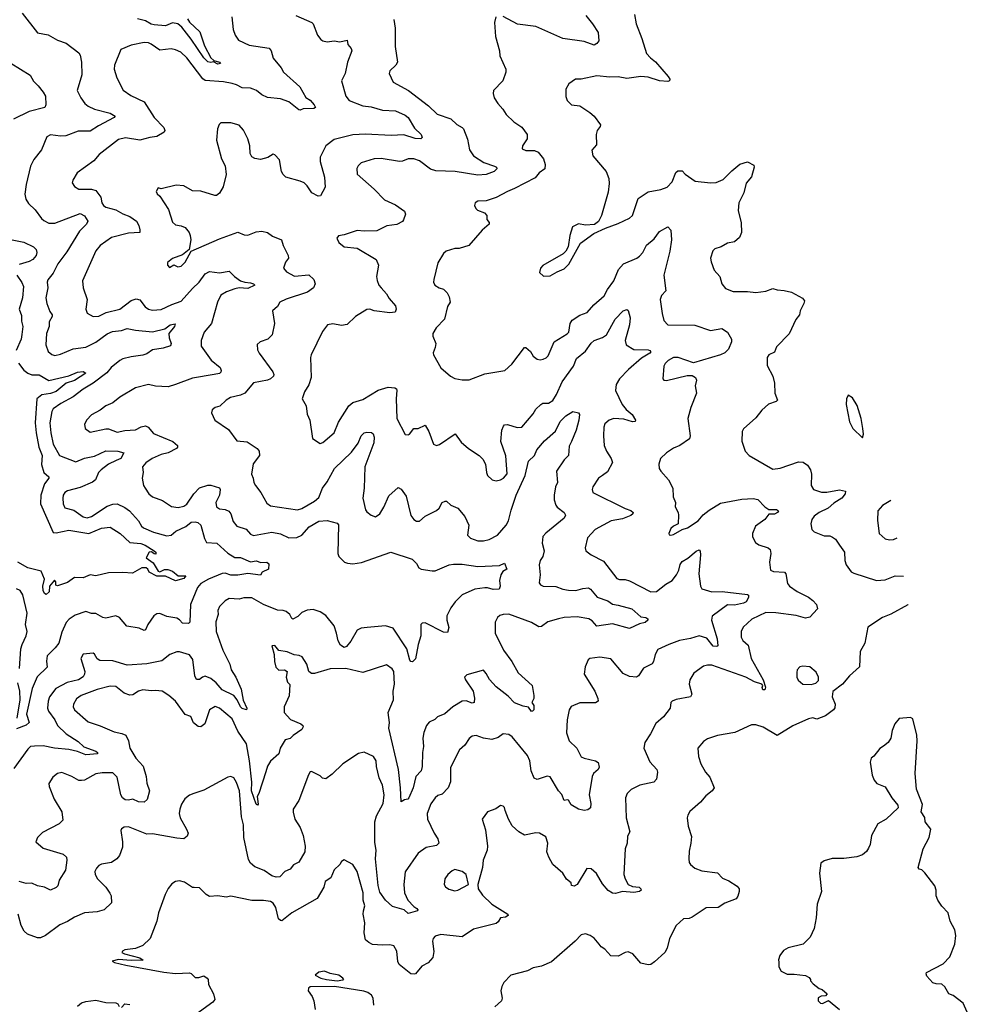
# Model space of a CAD drawing. Extents: x 2143765 to 2212931, y 878955 to 1017455.
# Tile 264 of 309: x 2196998 to 2203674, y 986841 to 993774. Entities that reach past the tile are written whole.
import ezdxf

# ---------------------------------------------------------------- set-up
doc = ezdxf.new("R2010")
doc.units = 0

msp = doc.modelspace()

# ---------------------------------------------------------------- linework, layer by layer
at = {"layer": '0CON20XD'}
for points in [[(2197015, 993821.2), (2197125, 993682), (2197198.8, 993668.8), (2197265, 993629.2), (2197325, 993609.4), (2197415, 993541.2), (2197425.6, 993525), (2197434.5, 993475), (2197435.6, 993385), (2197404.2, 993275), (2197428.5, 993225), (2197456.5, 993185), (2197480, 993165), (2197525.3, 993145.3), (2197635, 993116.2), (2197671.2, 993095), (2197663.3, 993085), (2197552.6, 993027.4), (2197495, 992988.5), (2197411.5, 992988.5), (2197323.4, 992956.6), (2197285, 992954.3), (2197215, 992962.9), (2197190.3, 992949.7), (2197151.1, 992858.9), (2197099.1, 992790.9), (2197075, 992743.8), (2197043.8, 992615), (2197035.6, 992545), (2197040.9, 992510.9), (2197060, 992480), (2197106.7, 992435), (2197152, 992375), (2197169.3, 992359.3), (2197205, 992341.4), (2197245, 992342.7), (2197425, 992408.9), (2197455, 992394), (2197478, 992355), (2197469.2, 992335), (2197420.4, 992285), (2197330.9, 992139.1), (2197267.8, 992055), (2197235, 991990), (2197197, 991943), (2197191.9, 991925), (2197197.5, 991885), (2197181.9, 991815), (2197189.4, 991775), (2197209.9, 991719.9)], [(2198492, 993795), (2198502, 993705), (2198516.7, 993665), (2198540.5, 993630.5), (2198615, 993596.2), (2198756.7, 993575), (2198770.8, 993555), (2198783.6, 993503.6), (2198840.8, 993435), (2198857.5, 993405), (2198971.2, 993301.2), (2199015, 993226.7), (2199045, 993207.5), (2199074.2, 993175), (2199083.3, 993155), (2199071.4, 993148.6), (2198995, 993146.5), (2198975, 993137.3), (2198965, 993139.6), (2198895.2, 993195.2), (2198836.4, 993216.4), (2198745, 993227.5), (2198705, 993244.3), (2198667.5, 993275), (2198643.8, 993285), (2198625, 993291.5), (2198565, 993293.6), (2198526.4, 993316.4), (2198495.8, 993325.8), (2198435, 993338), (2198305, 993346.8), (2198288.8, 993358.8), (2198175, 993505.6), (2198133.8, 993545), (2198095, 993562.5), (2198065, 993568.1), (2197985, 993560), (2197925, 993602.9), (2197905, 993611.4), (2197875, 993613.1), (2197784.4, 993595.6), (2197710, 993565), (2197665.8, 993455), (2197664.2, 993425), (2197682.5, 993365), (2197727.4, 993277.4), (2197781.7, 993241.7), (2197876.2, 993196.2)], [(2198180.6, 993780.6), (2198195, 993757.5), (2198268.6, 993688.6), (2198300.6, 993590.6), (2198346.2, 993506.2), (2198367.1, 993487.1), (2198406.2, 993475), (2198413.3, 993465), (2198395, 993461.1), (2198365, 993477.5), (2198345, 993472.7), (2198325, 993476.9), (2198295, 993505.5), (2198207.3, 993637.3), (2198141.7, 993721.7), (2198111.5, 993745), (2198075, 993751.5), (2198025, 993731.3), (2197945, 993739.2), (2197923.8, 993743.8), (2197885, 993765.6), (2197828.6, 993781.4)], [(2198945, 993802.9), (2199056.2, 993755), (2199066, 993745), (2199095.6, 993665.6), (2199120, 993635), (2199135, 993625.7), (2199165, 993618.6), (2199215, 993625.8), (2199255, 993618.8), (2199305, 993630), (2199310.5, 993600.5), (2199332.7, 993572.7), (2199337.5, 993555), (2199307.1, 993475), (2199292.5, 993395), (2199266, 993345), (2199295.6, 993235), (2199318.8, 993205), (2199415, 993168.1), (2199475, 993160.4), (2199555, 993137.5), (2199645, 993133.6), (2199715, 993102.9), (2199736.2, 993085), (2199780.6, 993010.6), (2199828, 992965), (2199833.3, 992945), (2199823.6, 992936.4), (2199785, 992938.1), (2199705, 992963.8), (2199615, 992959.2), (2199435, 992969.3), (2199345, 992964.7), (2199215, 992931.4), (2199155, 992886), (2199114.6, 992805.4), (2199115.5, 992775), (2199146.4, 992665), (2199150, 992595), (2199116.7, 992535), (2199102, 992532), (2199056.2, 992555), (2199024.2, 992605), (2199002, 992625), (2198975, 992638.1), (2198873.3, 992665), (2198854.2, 992684.2), (2198844, 992705), (2198827.7, 992787.7), (2198795, 992823.3), (2198785, 992826.7), (2198747.5, 992805), (2198695, 992788.8), (2198655, 992796.2), (2198635, 992808.8), (2198623.2, 992833.2), (2198619.4, 992885), (2198606.9, 992935), (2198575.4, 992995.4), (2198545, 993030.8), (2198485, 993048.6), (2198415, 993048.8), (2198403, 993037), (2198392, 993005), (2198384, 992925), (2198419.2, 992795), (2198446.7, 992745), (2198453.3, 992685), (2198431.7, 992598.3), (2198405, 992553.3), (2198385, 992536.7), (2198373, 992537), (2198275, 992566), (2198215, 992570), (2198154.1, 992604.1), (2198101.4, 992608.6), (2197995, 992583.3), (2197975, 992590), (2197960, 992565), (2197967, 992547), (2197985, 992532.5), (2198047, 992437), (2198075, 992347.5), (2198095, 992330), (2198135, 992323.3), (2198165, 992310), (2198193.3, 992275), (2198200, 992255), (2198203.3, 992225), (2198192.5, 992155), (2198145, 992118.8), (2198075, 992092.5), (2198040, 992065), (2198040, 992045), (2198055, 992030), (2198085, 992047.5), (2198113.6, 992033.6), (2198135, 992038), (2198165, 992066.7), (2198206.4, 992143.6), (2198405, 992232), (2198535, 992278), (2198578.8, 992258.8), (2198605, 992257.5), (2198665, 992281.2), (2198705, 992286.2), (2198745, 992276.7), (2198779.3, 992249.3), (2198843.3, 992225), (2198854, 992185), (2198890.8, 992115), (2198891.2, 992095), (2198872.1, 992067.9), (2198856.7, 992025), (2198878.3, 991998.3), (2198935, 991968.6), (2199035, 991978), (2199070, 991945), (2199080.6, 991915), (2199067.5, 991885), (2199025, 991855.4), (2198875, 991806.8), (2198830, 991785), (2198814.4, 991755.6), (2198780, 991725), (2198794, 991635), (2198776.2, 991555), (2198745.7, 991524.3), (2198692.5, 991505), (2198672.3, 991487.7), (2198675, 991450), (2198686, 991425), (2198782.2, 991295), (2198789.4, 991275), (2198786.7, 991265), (2198765.7, 991245), (2198745, 991235.4), (2198645, 991216.7), (2198584.7, 991145.3), (2198555, 991131.1), (2198483.3, 991115), (2198453.3, 991095), (2198408.3, 991051.7), (2198375, 991043.8), (2198355, 991026.7), (2198348.8, 991005), (2198372.5, 990955), (2198469.5, 990889.5), (2198529.3, 990809.3), (2198600.9, 990800.9), (2198672.5, 990755), (2198686.4, 990736.4), (2198687.1, 990705), (2198642.7, 990647.3), (2198631.4, 990575), (2198644.2, 990545), (2198648.6, 990515), (2198660, 990495), (2198697.1, 990445), (2198738.7, 990368.7), (2198765, 990350.8), (2198955, 990322.2), (2198985, 990332.9), (2199076.1, 990383.9), (2199105, 990410), (2199132.3, 990475), (2199165, 990519.4), (2199216.5, 990615), (2199335, 990729.4), (2199383.3, 990793.3), (2199405, 990843.8), (2199425, 990864.2), (2199445, 990870), (2199477.3, 990867.3), (2199488.3, 990858.3), (2199495.6, 990835), (2199494.4, 990795), (2199430, 990625), (2199426.2, 990475), (2199415.7, 990405.7), (2199435, 990323.8), (2199445, 990308), (2199475, 990284.2), (2199505, 990274.3), (2199535, 990294.2), (2199565, 990341.2), (2199599.3, 990420.7), (2199665, 990481.2), (2199685, 990468.8), (2199720, 990420), (2199755, 990283.3), (2199774, 990255), (2199793.2, 990243.2), (2199815, 990242.9), (2199855, 990278), (2199935, 990318), (2199952.9, 990335), (2199975, 990373.8), (2199995, 990383.8), (2200005, 990383.3), (2200036.7, 990355), (2200085, 990334), (2200134, 990275), (2200162, 990215), (2200154, 990145), (2200175, 990124), (2200225, 990104.2), (2200265, 990104.2), (2200305, 990114.2), (2200365, 990144.3), (2200425, 990214.4), (2200442.7, 990245), (2200460.3, 990319.7), (2200495.8, 990425), (2200559.4, 990565), (2200584, 990665), (2200624.4, 990705), (2200642.5, 990745), (2200695, 990809.4), (2200773.9, 990876.1), (2200805.8, 990945), (2200847.1, 990985), (2200895, 991016.2), (2200936, 991006), (2200941.5, 990995), (2200937.8, 990955), (2200918.5, 990885), (2200885, 990804.3)], [(2199633.9, 993776.1), (2199643.8, 993715), (2199642.5, 993585), (2199661.2, 993475), (2199648.8, 993455), (2199606.2, 993415), (2199601.2, 993395), (2199630, 993335), (2199736.9, 993276.9), (2199878.6, 993168.6), (2199939.3, 993109.3), (2200035.4, 993075.4), (2200077.4, 993037.4), (2200116.2, 993016.2), (2200125.7, 993005), (2200153.5, 992933.5), (2200168, 992858), (2200195, 992816), (2200268.3, 992768.3), (2200343.8, 992743.8), (2200357.5, 992735), (2200360.8, 992725), (2200340.8, 992705), (2200285, 992683.1), (2200225, 992679.2), (2200065.3, 992705.3), (2199929.2, 992709.2), (2199892.7, 992722.7), (2199815, 992780), (2199775, 992795.6), (2199735, 992795.6), (2199695, 992778.1), (2199675, 992776.9), (2199545, 992797.1), (2199495, 992794.3), (2199405, 992765.8), (2199383.8, 992746.2), (2199374.5, 992725.5), (2199376.8, 992686.8), (2199495, 992580), (2199567.5, 992505), (2199645, 992470.5), (2199708.6, 992425), (2199715.8, 992405), (2199702.5, 992365), (2199695, 992354.2), (2199655, 992333.1), (2199585, 992322.2), (2199515, 992287.5), (2199425, 992284.2), (2199375, 992288.8), (2199285, 992258.8), (2199245, 992253.3), (2199233.8, 992235), (2199246.2, 992205), (2199285, 992174.2), (2199375, 992164.4), (2199508.8, 992085), (2199525.7, 992045), (2199512.9, 991965), (2199516.9, 991936.9), (2199528.5, 991905), (2199544.4, 991885), (2199582.9, 991845), (2199602, 991812), (2199645, 991760), (2199651.2, 991735), (2199642.5, 991715), (2199605, 991710), (2199495.8, 991724.2), (2199465, 991735.7), (2199445, 991734.3), (2199363.8, 991685), (2199305, 991627.5), (2199265, 991620), (2199205, 991632), (2199167.5, 991625), (2199130.7, 991579.3), (2199051.4, 991415), (2199047.1, 991395), (2199051.2, 991255), (2199035, 991202.5), (2199006.1, 991153.9), (2198988.8, 991105), (2199016, 991055), (2199023.6, 990996.4), (2199043.3, 990955), (2199061.2, 990825), (2199115, 990790), (2199135, 990796.7), (2199215, 990864), (2199245, 990940), (2199318.2, 991055), (2199345, 991079.1), (2199415, 991099.5), (2199525, 991165.8), (2199595, 991185.8), (2199642.3, 991182.3), (2199653.3, 991175), (2199655.7, 991165.7), (2199650.6, 991105), (2199656.5, 990965), (2199715, 990853.3), (2199735, 990850.8), (2199745, 990855.8), (2199775, 990896.7), (2199805, 990896.2), (2199855, 990920), (2199882, 990875), (2199914.3, 990784.3), (2199935, 990776.7), (2199955, 990783.8), (2200067.5, 990857.5), (2200108.8, 990798.8), (2200160, 990755), (2200235, 990706.2), (2200260.5, 990680.5), (2200280, 990645), (2200286, 990585), (2200294, 990565), (2200326.7, 990535)], [(2200353.3, 993795), (2200343.8, 993755), (2200350.8, 993655), (2200379.2, 993555), (2200380.3, 993520.3), (2200423.3, 993425), (2200423.8, 993405), (2200401.2, 993345), (2200337.5, 993275), (2200333.8, 993255), (2200340, 993225), (2200367.5, 993185), (2200402, 993145), (2200425, 993106.7), (2200480, 993055), (2200536.7, 993016.7), (2200574, 992965), (2200572.5, 992935), (2200540, 992885), (2200537.5, 992865), (2200564.3, 992854.3), (2200625, 992852.9), (2200650.6, 992840.6), (2200689.4, 992795), (2200700.6, 992755), (2200698, 992725), (2200658, 992695), (2200629.1, 992660.9), (2200485.3, 992584.7), (2200434, 992565), (2200355, 992522.5), (2200285, 992500), (2200225, 992496), (2200207.5, 992485), (2200202.5, 992465), (2200212.5, 992445), (2200223.9, 992433.9), (2200272.5, 992415), (2200290, 992395), (2200288.3, 992368.3), (2200306.1, 992346.1), (2200306.1, 992333.9), (2200257.3, 992292.7), (2200162.5, 992185), (2200095, 992163.3), (2200063, 992163), (2200002.5, 992145), (2199985, 992127.5), (2199945, 992062.5), (2199916.2, 991945), (2199913.8, 991925), (2199923.3, 991905), (2199952.5, 991885), (2199985, 991876.7), (2200010.5, 991850.5), (2200023.9, 991823.9), (2200031.2, 991785), (2200012, 991755), (2199992, 991665), (2199932.5, 991605), (2199910, 991565), (2199908, 991545), (2199929.2, 991495), (2199926, 991465), (2199912.3, 991427.7), (2199914, 991415), (2199965, 991323.8), (2200033.8, 991265), (2200065, 991247.5), (2200115, 991238.6), (2200165, 991239.2), (2200275, 991280), (2200415.9, 991304.1), (2200465, 991347.5), (2200555, 991466.7), (2200565, 991466.7), (2200598.1, 991438.1), (2200616.2, 991405), (2200643.8, 991385), (2200665, 991378.6), (2200686.6, 991383.4), (2200707.2, 991392.8), (2200721.7, 991408.3), (2200763.1, 991506.9), (2200855, 991563.1), (2200866.5, 991575), (2200876.5, 991635), (2200891.1, 991658.9), (2200945.4, 991694.6), (2200996.7, 991713.3), (2201043.9, 991766.1), (2201115, 991830), (2201139.4, 991875), (2201183.3, 991935), (2201217.1, 992015), (2201252.5, 992055), (2201345, 992094.4), (2201365, 992108.9), (2201387.5, 992135), (2201415, 992185.8), (2201467.7, 992232.3), (2201505, 992284), (2201565, 992316.2), (2201585, 992292.5), (2201591.2, 992225), (2201579.1, 992145), (2201536.5, 991975), (2201550, 991865), (2201518.9, 991831.1), (2201509.4, 991805), (2201524.2, 991705.8), (2201536, 991655), (2201565.7, 991625.7), (2201755, 991622.1), (2201865, 991586.5), (2201945, 991599.5), (2201984, 991575), (2202013.6, 991525), (2202012.5, 991505), (2201990.9, 991455), (2201965, 991428.8), (2201935, 991413.2), (2201745, 991357.1), (2201636.7, 991395), (2201605, 991394.5), (2201567.1, 991375), (2201545, 991354), (2201536.9, 991335), (2201530, 991245), (2201536.4, 991236.4), (2201555, 991234.2), (2201700.3, 991269.7), (2201735, 991269.2), (2201758.8, 991255), (2201766, 991235), (2201758, 991195), (2201766.9, 991145), (2201726.3, 991043.7), (2201704.3, 990965), (2201721.2, 990845), (2201718.3, 990821.7), (2201650, 990775), (2201605, 990757.5), (2201555, 990723.8), (2201514, 990685), (2201500, 990645), (2201504, 990615), (2201514.3, 990594.3), (2201568.8, 990535), (2201600.8, 990475), (2201602.9, 990415), (2201619.2, 990375), (2201616.7, 990345), (2201636.7, 990305), (2201640, 990285), (2201636.2, 990223.8), (2201605, 990208.8), (2201585, 990191.2), (2201571.2, 990155), (2201575, 990147.5), (2201585, 990143.8), (2201605, 990150), (2201666, 990184), (2201702.5, 990195), (2201777.5, 990245), (2201813.4, 990286.6), (2201855, 990320.9), (2201935, 990369.1), (2202085, 990398.2), (2202165, 990402.2), (2202198.8, 990395), (2202248, 990345), (2202275, 990326), (2202330, 990325), (2202343.3, 990315), (2202338, 990305), (2202315, 990291.9), (2202275, 990293.3), (2202248.6, 990255), (2202182.6, 990207.4), (2202160.6, 990155), (2202160.6, 990135), (2202169.4, 990115), (2202183, 990093), (2202205, 990075.7), (2202272.5, 990055), (2202284.3, 990044.3), (2202289.2, 990015), (2202281.4, 989955), (2202287.5, 989897.5), (2202309.4, 989889.4), (2202386.2, 989885), (2202395, 989872.5), (2202408.6, 989805), (2202422.5, 989785), (2202475, 989746.7), (2202555, 989707.8), (2202586, 989685), (2202612, 989655), (2202618.8, 989625), (2202565, 989566), (2202535, 989560), (2202467.7, 989577.7), (2202325, 989598.1), (2202255, 989599.1), (2202156.4, 989553.6), (2202095, 989496), (2202081.4, 989465), (2202081.4, 989425), (2202093.6, 989403.6), (2202129.8, 989369.8), (2202151.8, 989275), (2202236.5, 989125), (2202253.3, 989075), (2202248.8, 989055), (2202234.3, 989055), (2202228.8, 989071.2), (2202233.3, 989085), (2202227.5, 989095), (2202175, 989110.9), (2202115, 989145.4), (2201875, 989228.6), (2201845, 989230), (2201815, 989222), (2201747.9, 989172.1), (2201720, 989125), (2201714.2, 989095), (2201732.5, 989025), (2201725, 989006.7), (2201623.1, 988986.9), (2201596, 988975), (2201586, 988965), (2201580, 988925), (2201534.5, 988865.5), (2201480.9, 988819.1), (2201442.5, 988745), (2201402.9, 988685), (2201395.7, 988645), (2201437.2, 988547.2), (2201487.1, 988495), (2201490.6, 988475), (2201484.4, 988425), (2201465, 988404.5), (2201366.5, 988383.5), (2201306.8, 988353.2), (2201278.8, 988325), (2201266.1, 988293.9), (2201271.5, 988155), (2201298, 988055), (2201281.1, 988025), (2201277.8, 987975), (2201264.5, 987935), (2201255.6, 987755), (2201263.3, 987725), (2201285.7, 987685), (2201315, 987670.8), (2201362, 987665), (2201373.5, 987655), (2201376, 987644), (2201365, 987634.5), (2201325, 987629.1), (2201245, 987634.2), (2201195, 987622), (2201175, 987624), (2201145, 987642.5), (2201105, 987690), (2201061.8, 987761.8), (2201025, 987795.5), (2200995, 987797.1), (2200926.2, 987685), (2200905, 987673.3), (2200887, 987677), (2200882.5, 987695), (2200851.5, 987721.5), (2200824.2, 987765), (2200755, 987824.3), (2200726, 987876), (2200711.8, 987915), (2200719.2, 987975), (2200705, 988020), (2200660, 988045), (2200635, 988047.1), (2200555, 988032.9), (2200514.5, 988054.5), (2200467.9, 988097.9), (2200441.4, 988145), (2200417.5, 988205), (2200415, 988227.5), (2200405, 988236.7), (2200385, 988240), (2200353.9, 988216.1), (2200293.8, 988195), (2200256, 988145), (2200279.7, 988069.7), (2200294.3, 987955), (2200291.9, 987925), (2200263.4, 987856.6), (2200260, 987805), (2200226.7, 987685), (2200227.5, 987655), (2200259.3, 987609.3), (2200325, 987546.7), (2200437.5, 987475), (2200440, 987465), (2200420, 987455), (2200385, 987450), (2200369.3, 987420.7), (2200355, 987410), (2200195, 987370), (2200115, 987316.7), (2199965, 987331.9), (2199925, 987320), (2199912, 987305), (2199907.5, 987285), (2199916.6, 987213.4), (2199909.8, 987170.2), (2199876.3, 987133.7), (2199830.5, 987109.5), (2199786.7, 987055), (2199777.7, 987052.3), (2199755, 987056.2), (2199670.9, 987120.9), (2199661.5, 987141.5), (2199656.2, 987215), (2199635, 987251.4), (2199605, 987260), (2199555, 987256.2), (2199485, 987262.3), (2199457.1, 987275), (2199435, 987294.2), (2199425.6, 987345), (2199430, 987415), (2199417.8, 987475), (2199420.2, 987499.8)], [(2200987.1, 993805), (2201035, 993746), (2201073.6, 993685), (2201077.5, 993625), (2201063.2, 993606.8), (2201045, 993595.8), (2200975, 993620.4), (2200825, 993642.5), (2200635, 993725.6), (2200505, 993742), (2200405, 993796.2)], [(2201328.8, 993811.2), (2201342, 993745), (2201382.3, 993642.3), (2201415, 993536.7), (2201442, 993505), (2201477.2, 993477.2), (2201566, 993375), (2201578.8, 993355), (2201576.7, 993345), (2201565, 993340), (2201505, 993344.3), (2201425, 993369.5), (2201375.4, 993375.4), (2201275, 993359.4), (2201215, 993371.5), (2201155, 993370), (2201065, 993380), (2200955, 993356), (2200915, 993356.2), (2200866.1, 993323.9), (2200846.2, 993285), (2200846.1, 993233.9), (2200856, 993205), (2200885, 993176), (2200945, 993168.6), (2201015, 993122), (2201046, 993095), (2201089.2, 993035), (2201088.3, 993021.7), (2201066.2, 992995), (2201058.8, 992965), (2201063, 992893), (2201030, 992855), (2201036.6, 992816.6), (2201130, 992705), (2201148, 992655), (2201151.7, 992621.7), (2201145, 992560), (2201096.2, 992395), (2201075, 992353.3), (2201047.7, 992332.3), (2200985, 992326.7), (2200935, 992336.7), (2200894.1, 992315.9), (2200873.8, 992255), (2200862.5, 992175), (2200846.7, 992145), (2200827.5, 992125), (2200685, 992042.5), (2200667.5, 992025), (2200660, 991995), (2200688.3, 991968.3), (2200735, 991970), (2200785, 992000), (2200835, 992018.8), (2200866.1, 992053.9), (2200949.7, 992200.3), (2201042.3, 992267.7), (2201125, 992306.2), (2201215, 992338.8), (2201295, 992376.2), (2201315.6, 992394.4), (2201355, 992516), (2201425, 992562.5), (2201515, 992579.2), (2201560, 992595), (2201595, 992633.3), (2201621.1, 992698.9), (2201635, 992711.2), (2201665, 992711.2), (2201687.6, 992687.6), (2201756.6, 992636.6), (2201865, 992625.6), (2201905, 992628.6), (2201955, 992649.2), (2202015, 992710.8), (2202072.8, 992757.2), (2202125, 992773.3), (2202169.3, 992749.3), (2202172.5, 992735), (2202155, 992667.5), (2202117, 992623), (2202100, 992555), (2202064.4, 992485), (2202060.3, 992430.3), (2202080, 992345), (2202082.5, 992275), (2202070, 992240), (2202035, 992210.6), (2201985, 992201.4), (2201940, 992175), (2201895, 992160.8), (2201882.5, 992147.5), (2201865.8, 992095), (2201868.8, 992068.8), (2201890.9, 992010.9), (2201930, 991965), (2201944.4, 991914.4), (2201970.9, 991880.9), (2202025, 991860.8), (2202125, 991860), (2202185, 991852.5), (2202255, 991862.5), (2202305, 991882.5), (2202335, 991872), (2202385, 991868), (2202435.8, 991855.8), (2202512.3, 991812.3), (2202526.2, 991795), (2202522, 991775), (2202496, 991725), (2202491.2, 991695), (2202467.3, 991662.7), (2202418.7, 991561.3), (2202329.5, 991470.5), (2202315, 991433.3), (2202276.4, 991413.6), (2202263.6, 991396.4), (2202265, 991340), (2202303.8, 991265), (2202316.2, 991215), (2202318.8, 991145), (2202336.2, 991095), (2202327.5, 991085), (2202274.2, 991065.8), (2202226.7, 991025), (2202185, 990971.2), (2202097, 990893), (2202087.5, 990875), (2202087, 990807), (2202108.8, 990735), (2202136.7, 990705), (2202305, 990610), (2202355, 990616.7), (2202485, 990661.2), (2202517.7, 990657.7), (2202548.3, 990638.3), (2202570, 990605), (2202576.7, 990575), (2202574.2, 990494.2), (2202590, 990465), (2202647.6, 990447.6), (2202685, 990447.1), (2202775, 990463.1), (2202816.7, 990455), (2202814, 990435), (2202790.6, 990405), (2202735, 990370.9), (2202695, 990335.3), (2202630.6, 990305), (2202595, 990278.9), (2202579.4, 990255), (2202571.4, 990225), (2202578.8, 990185), (2202595, 990168.8), (2202665, 990140), (2202705, 990140), (2202725, 990131.2), (2202745, 990116.2), (2202774, 990075), (2202809.2, 990025), (2202812.5, 989965), (2202820.8, 989935), (2202856.4, 989886.4), (2202875, 989875.7), (2203035, 989825.7), (2203095, 989830), (2203165, 989858.8), (2203224.4, 989855.8)], [(2196935, 993468.6), (2197072.7, 993382.7), (2197095, 993342.5), (2197129.5, 993309.5), (2197165, 993263.3), (2197179.2, 993235), (2197183.8, 993175), (2197176, 993155), (2197065, 993127.8), (2196956, 993075)], [(2197876.2, 993196.2), (2197946.7, 993085), (2198013.1, 993015), (2198022, 992995), (2198017, 992983), (2197965, 992952), (2197915, 992945.8), (2197845, 992927.1), (2197745, 992943.1), (2197695, 992931.1), (2197558, 992825), (2197520.3, 992779.7), (2197403.4, 992696.6), (2197372.5, 992645), (2197368, 992625), (2197385, 992598.8), (2197415, 992580.8), (2197505, 992581.1), (2197535, 992571.4), (2197571.1, 992525), (2197576.9, 992485), (2197588, 992465), (2197605, 992454.4), (2197675, 992435.5), (2197725, 992406.2), (2197775, 992388.6), (2197821.1, 992355), (2197837.5, 992325), (2197845.6, 992295), (2197843.9, 992276.1), (2197765, 992271.2), (2197645, 992240), (2197566, 992185), (2197535, 992146), (2197441.9, 991935), (2197445.8, 991885), (2197474.3, 991805), (2197464.3, 991735), (2197475, 991708.8), (2197515, 991684.3), (2197555, 991685.5), (2197608.6, 991711.4), (2197705, 991736.2), (2197785, 991796.7), (2197818.5, 991808.5), (2197845, 991801.1), (2197882.4, 991752.4), (2197906.3, 991736.3), (2197935, 991728.9), (2197996, 991734), (2198070.2, 991769.8), (2198135, 991792.5), (2198215, 991880.9), (2198261.8, 991925), (2198304.5, 991985), (2198335, 992002.1), (2198405, 991992.8), (2198475, 992002.9), (2198511.1, 991965), (2198555, 991935.3), (2198584.6, 991925.4), (2198625, 991922.5), (2198645.8, 991915), (2198654, 991905), (2198605, 991882), (2198545, 991886.9), (2198515, 991880), (2198455, 991858.1), (2198416.2, 991835), (2198391.4, 991785), (2198349.2, 991635), (2198298.9, 991575), (2198276.5, 991515), (2198276.9, 991475), (2198346.8, 991376.8), (2198411.4, 991325), (2198418.1, 991305), (2198415, 991291.2), (2198406.2, 991283.8), (2198367.5, 991275), (2198215, 991249.2), (2198095, 991205.6), (2198045, 991190), (2197955, 991193.6), (2197905, 991204.3), (2197815, 991182.5), (2197705, 991116), (2197653.8, 991076.2), (2197605, 991055.6), (2197566.2, 991023.8), (2197505, 990990.8), (2197472.6, 990957.4), (2197454.2, 990925.8), (2197460, 990895), (2197495, 990869.2), (2197605, 990892.9), (2197625, 990892.5), (2197685, 990869.4), (2197738.3, 990881.7), (2197815, 990885.5), (2197855, 990908.1), (2197885, 990914.4), (2197904.2, 990905), (2197940.2, 990860.2), (2198078, 990805), (2198110, 990775), (2198111.4, 990765), (2198104.2, 990755), (2198045, 990724.6), (2197995, 990712.1), (2197932, 990685), (2197886.5, 990653.5), (2197864, 990625), (2197868.1, 990585), (2197860.8, 990545), (2197870.8, 990495), (2197881.4, 990475), (2197907.5, 990435), (2197934, 990415), (2198005, 990388.6), (2198067.4, 990347.4), (2198115, 990338.5), (2198155, 990347.8), (2198175, 990362.5), (2198224.8, 990435.2), (2198265, 990477.5), (2198325, 990497.1), (2198345, 990495.6), (2198405, 990478.8), (2198412, 990465), (2198406.5, 990425), (2198380.9, 990375), (2198384.7, 990344.7), (2198405, 990330), (2198445, 990324.4), (2198472.5, 990312.5), (2198485.6, 990295), (2198501.7, 990241.7), (2198528.8, 990208.8), (2198595, 990185.6), (2198625, 990151.4), (2198645, 990142.5), (2198775, 990165.4), (2198835, 990154.6), (2198895, 990125.4), (2198951.8, 990128.2), (2198986.7, 990143.3), (2199037.9, 990202.1), (2199105, 990242.9), (2199165, 990247.1), (2199235, 990228.8), (2199245, 990217.5), (2199240, 990015), (2199247.5, 989995), (2199270.3, 989970.3), (2199286.7, 989955), (2199306.9, 989946.9), (2199345, 989943.5), (2199406.9, 989953.1), (2199613.8, 990023.8), (2199762.5, 989975), (2199793.3, 989945), (2199810, 989915), (2199825.8, 989905.8), (2199903.4, 989893.4), (2199925, 989893.5), (2200025, 989935.3), (2200055, 989941.1), (2200115, 989940), (2200225.4, 989924.6), (2200378.3, 989931.7), (2200415, 989947.5), (2200430, 989905), (2200402.3, 989887.7), (2200388, 989865), (2200378.8, 989825), (2200383.3, 989785), (2200377.5, 989765), (2200335, 989761.4), (2200295, 989774.2), (2200275, 989774.2), (2200205, 989763.1), (2200115, 989724.4), (2200066, 989674), (2200035, 989633.5), (2200007.4, 989577.4), (2200006.7, 989546.7), (2200022.2, 989495), (2200011.7, 989458.3), (2199985, 989461.1), (2199855, 989528.1), (2199835, 989525.7), (2199825, 989516), (2199824.4, 989435), (2199805.6, 989375), (2199787, 989273), (2199765, 989253.3), (2199755, 989253.8), (2199747.5, 989265), (2199725.5, 989345), (2199630.6, 989490.6), (2199575, 989506.7), (2199446.3, 989493.7), (2199405, 989490.5), (2199375.7, 989475), (2199331.2, 989398.8), (2199300, 989360), (2199285, 989354.4), (2199259.6, 989369.6), (2199241, 989401), (2199230.9, 989455), (2199213.4, 989505), (2199155, 989579.6), (2199115, 989603.8), (2199065, 989620.5), (2199024, 989616), (2198985, 989600), (2198958.7, 989571.3), (2198923.2, 989553.2), (2198915, 989556.7), (2198900.6, 989585), (2198875, 989606.7), (2198855, 989613.8), (2198815, 989615.5), (2198717.1, 989657.1), (2198635, 989702.7), (2198577.3, 989702.7), (2198544.2, 989694.2), (2198475, 989698.6), (2198445, 989682.5), (2198407.1, 989642.9), (2198394.4, 989615), (2198396.5, 989585), (2198379.4, 989535), (2198383.6, 989465), (2198430, 989335), (2198479.2, 989235), (2198489.1, 989195), (2198520.6, 989145), (2198559.1, 989059.1), (2198572.1, 988982.1), (2198598, 988925), (2198595.8, 988914.2), (2198565, 988924.6), (2198553.6, 988935), (2198530.4, 988985), (2198506.1, 989016.1), (2198425.3, 989055.3), (2198383.8, 989105), (2198345, 989136), (2198305, 989150.9), (2198285.3, 989144.7), (2198265, 989128.5), (2198245, 989128.1), (2198233.5, 989153.5), (2198218, 989268), (2198195, 989300.8), (2198125, 989324), (2198105, 989323.8), (2198056.7, 989305), (2198000.7, 989259.3), (2197895, 989238.9), (2197755, 989230), (2197655, 989260.4), (2197562.6, 989262.6), (2197544.5, 989274.5), (2197525, 989307.5), (2197515, 989313.3), (2197445, 989306.7), (2197430, 989275), (2197457.1, 989185), (2197455.6, 989165), (2197445, 989146), (2197413.4, 989126.6), (2197333.9, 989106.1), (2197254.2, 989065.8), (2197208.1, 989005), (2197199.5, 988975), (2197195.6, 988925), (2197201.1, 988905), (2197245.5, 988845), (2197265, 988803.3), (2197325, 988746.4), (2197411.6, 988691.6), (2197450, 988655), (2197535, 988622.9), (2197547.8, 988615), (2197546.7, 988605), (2197465, 988596.8), (2197405, 988621), (2197345, 988634.8), (2197243.9, 988643.9), (2197165, 988660), (2197102.2, 988657.8), (2197075, 988657.3), (2197055, 988637.3), (2196958.1, 988501.9)], [(2196945, 992223.8), (2197027.4, 992207.4), (2197096.2, 992175), (2197115, 992156.7), (2197119.2, 992135), (2197115.6, 992115), (2197090, 992085), (2197065, 992070.9), (2196995, 992049.5)], [(2196979.1, 991975), (2197014.1, 991924.1), (2197025.4, 991895), (2197019.3, 991815), (2196994.6, 991735), (2197010.6, 991690.6), (2197011.7, 991651.7), (2197021.8, 991615), (2197013, 991557), (2197009.2, 991525), (2196974.7, 991445.3)], [(2197209.9, 991719.9), (2197227.3, 991695), (2197227.1, 991685), (2197205.9, 991645.9), (2197206.9, 991615), (2197186.5, 991565), (2197183.3, 991485), (2197198.7, 991438.7), (2197225, 991415.8), (2197245, 991410), (2197285, 991418.9), (2197375, 991455.6), (2197465, 991468.5), (2197535, 991504.7), (2197615, 991561.8), (2197651.3, 991578.7), (2197714.7, 991585.3), (2197755, 991600.5), (2197815, 991586.9), (2197934.6, 991575.4), (2198021.7, 991598.3), (2198058.1, 991625), (2198093.6, 991633.6), (2198088.2, 991615), (2198050, 991565), (2198052, 991535), (2198065.7, 991494.3), (2198061.2, 991478.8), (2198009.2, 991460.8), (2197935, 991449.1), (2197895, 991421.9), (2197865, 991412.9), (2197785, 991400.7), (2197725, 991386.2), (2197705, 991375.5), (2197642.7, 991325), (2197611.7, 991288.3), (2197516.2, 991213.8), (2197445, 991171.8), (2197375, 991117.9), (2197287.2, 991072.8), (2197235, 991034.4), (2197224, 991016), (2197211.4, 990935), (2197217.5, 990865), (2197235.4, 990785), (2197278.6, 990705), (2197395, 990661.3), (2197455, 990687.6), (2197525, 990699.7), (2197605, 990738.8), (2197690, 990735), (2197732.5, 990725), (2197712, 990685), (2197679.2, 990670.8), (2197625, 990645.3), (2197572.1, 990605), (2197553.8, 990585), (2197531.5, 990535), (2197511.9, 990518.1), (2197425, 990479.1), (2197335, 990456.2), (2197317.5, 990445), (2197305.6, 990425), (2197303.5, 990405), (2197305.6, 990365), (2197317.5, 990337.5), (2197380.1, 990320.1), (2197445, 990274.7), (2197475, 990266.7), (2197505, 990276.6), (2197615, 990347.7), (2197655, 990363.5), (2197685, 990364.7), (2197739.2, 990339.3), (2197773.1, 990315), (2197836, 990246), (2197857, 990207), (2197870.8, 990195), (2197940.6, 990165), (2198035, 990139.2), (2198065, 990145.4), (2198097.8, 990172.2), (2198170, 990205), (2198206.7, 990235), (2198235, 990238.5), (2198253.9, 990233.9), (2198273.9, 990213.9), (2198299.9, 990119.9), (2198315, 990092.2), (2198387.3, 990087.3), (2198465, 990018.8), (2198515, 989988.1), (2198555, 989986.5), (2198625, 989955.6), (2198665, 989964.2), (2198697.1, 989952.9), (2198740, 989955), (2198753.3, 989943.3), (2198752, 989905), (2198707.5, 989885), (2198695, 989862.5), (2198605, 989873.8), (2198535, 989863.1), (2198485, 989862.9), (2198447.2, 989877.2), (2198425, 989875.4), (2198328, 989835), (2198275.7, 989805), (2198250, 989775), (2198201.5, 989655), (2198197.3, 989532.7), (2198187.8, 989522.2), (2198145.4, 989525.4), (2198125, 989548.6), (2198105, 989560.6), (2198035, 989571.9), (2197985, 989592.2), (2197965, 989589.4), (2197943.9, 989576.1), (2197901.4, 989515), (2197885, 989476.7), (2197875, 989473.8), (2197839.1, 989489.1), (2197753.6, 989503.6), (2197701.2, 989565), (2197675.7, 989575.7), (2197605, 989559.2), (2197585, 989564.2), (2197535, 989593.8), (2197505, 989593.1), (2197465, 989607.5), (2197389.3, 989580.7), (2197346.4, 989553.6), (2197325, 989528.8), (2197295, 989462), (2197274.7, 989385), (2197249.4, 989350.6), (2197192.7, 989295), (2197188.2, 989258.2), (2197192.5, 989215), (2197122.1, 989147.9), (2197086.5, 989065), (2197045.5, 988885), (2197064.3, 988825), (2197045, 988805.7), (2196975, 988780.8)], [(2200326.7, 990535), (2200355, 990527.5), (2200385, 990534.3), (2200405.8, 990545), (2200432.7, 990577.3), (2200422.5, 990702.5), (2200388.6, 990805), (2200395.5, 990884.5), (2200407, 990913), (2200415, 990921.2), (2200435, 990923.8), (2200502.4, 990902.4), (2200535, 990904), (2200615, 990998.6), (2200635, 991032.5), (2200670, 991065), (2200685, 991073.1), (2200725, 991072.9), (2200755, 991093.8), (2200781.3, 991135), (2200820, 991225), (2200899.1, 991335), (2200920.6, 991389.4), (2200985, 991439.1), (2201024.2, 991495.8), (2201045, 991515.7), (2201105, 991536.9), (2201133.5, 991555), (2201193.5, 991665), (2201250, 991725), (2201275, 991732.5), (2201285, 991726.2), (2201300, 991675), (2201295.6, 991625), (2201264.6, 991515.4), (2201270.6, 991485), (2201325, 991451.9), (2201425, 991448.5), (2201438.8, 991445), (2201444.3, 991435), (2201438.1, 991425), (2201380, 991390), (2201288.1, 991311.9), (2201223.9, 991246.1), (2201200, 991205), (2201196.4, 991163.6), (2201243.5, 991063.5), (2201270.1, 991030.1), (2201313.3, 990995), (2201336.7, 990955), (2201333.3, 990945), (2201315, 990941.5), (2201255, 990961.3), (2201185, 990965.5), (2201151.2, 990955), (2201121.7, 990928.3), (2201114.3, 990905.7), (2201111.9, 990845), (2201116.9, 990775), (2201131.4, 990735), (2201166, 990685), (2201175.8, 990655), (2201140.3, 990589.7), (2201104.5, 990565.5), (2201076.2, 990545), (2201036.2, 990485), (2201031.2, 990465), (2201036.2, 990445), (2201265, 990331.9), (2201305, 990318), (2201320, 990305), (2201318.8, 990295), (2201305, 990282.5), (2201245, 990259.1), (2201165, 990246.5), (2201053.8, 990185), (2200997.5, 990125), (2200981.4, 990055), (2200986, 990035), (2201023.8, 990005), (2201111.1, 989961.1), (2201205, 989840), (2201225, 989832.9), (2201265, 989832.5), (2201295, 989821.9), (2201445, 989744.4), (2201485, 989746.9), (2201551.1, 989798.9), (2201595, 989824.4), (2201625, 989864.3), (2201641.4, 989898.6), (2201651.9, 989938.1), (2201665, 989959.4), (2201705, 989983.1), (2201765, 990031.9), (2201785, 990040), (2201792.5, 990032.5), (2201794.4, 990005), (2201782.4, 989872.4), (2201794.3, 989785), (2201805, 989766.2), (2201875.5, 989744.5), (2201947.9, 989747.9), (2202125, 989727.5), (2202132, 989722), (2202132.9, 989705), (2202116.9, 989675), (2202097.5, 989665), (2202035, 989650.5), (2201985, 989653.1), (2201876.9, 989575), (2201873.1, 989545), (2201912.5, 989415), (2201916.7, 989365), (2201910.7, 989359.3), (2201885, 989363.1), (2201838.2, 989418.2), (2201785, 989434.7), (2201725, 989416.2), (2201647.4, 989402.6), (2201571.2, 989375), (2201495, 989339.4), (2201474.5, 989305), (2201464.5, 989255.5), (2201455, 989238), (2201392.4, 989207.6), (2201358.1, 989155), (2201344.4, 989145.6), (2201295, 989150), (2201249.3, 989169.3), (2201164.1, 989274.1), (2201085, 989286.2), (2201015, 989276.7), (2201002.7, 989267.3), (2200981.7, 989218.3), (2200974.3, 989165), (2201050, 989045), (2201071.2, 988995), (2201073.3, 988975), (2201056, 988964), (2200945, 988964.4), (2200882.4, 988937.6), (2200870, 988915), (2200854.5, 988845), (2200851.7, 988751.7), (2200870, 988695), (2200922.5, 988645), (2200955, 988584.2), (2200975, 988572.9), (2201055.6, 988555.6), (2201074.2, 988544.2), (2201081.7, 988511.7), (2201074.3, 988495), (2201041.4, 988465), (2201031.4, 988445), (2201009.2, 988315), (2201021.4, 988255), (2201020, 988225), (2201000.9, 988209.1), (2200975, 988205.4), (2200936, 988215), (2200883.3, 988245), (2200865, 988277.8), (2200855, 988281.5), (2200835, 988275.6), (2200817.2, 988317.2), (2200793.3, 988343.2), (2200735, 988441.9), (2200715, 988446.7), (2200645, 988424.3), (2200622.4, 988432.4), (2200601.9, 988485), (2200592.2, 988555), (2200575, 988592), (2200468, 988725), (2200445, 988740.8), (2200405, 988746.2), (2200369.3, 988720.7), (2200325, 988705.6), (2200265, 988715.5), (2200215, 988733.3), (2200185, 988729.5), (2200165, 988711.9), (2200135, 988665.7), (2200096.3, 988633.7), (2200076.8, 988593.2), (2200034.4, 988505), (2200033.1, 988406.9), (2200018, 988365), (2199975, 988320), (2199945, 988310.8), (2199924.3, 988295), (2199895, 988252), (2199868.5, 988185), (2199871.5, 988145), (2199918.8, 988045), (2199944.6, 988005), (2199950.9, 987975), (2199935, 987958.5), (2199862, 987945), (2199804.6, 987905.4), (2199715, 987773.3), (2199704.1, 987684.1), (2199709.2, 987625), (2199733.9, 987573.9), (2199775, 987528.5), (2199795.7, 987515), (2199803.8, 987505), (2199800.7, 987499.3), (2199735, 987480), (2199706, 987506), (2199625, 987528.9), (2199576.5, 987575), (2199535, 987630.8), (2199523, 987677), (2199505.8, 987865), (2199510.3, 987925), (2199501.2, 987981.2), (2199501.3, 988125), (2199512, 988168), (2199559.2, 988255), (2199567.3, 988315), (2199553.3, 988385), (2199530, 988435), (2199511.5, 988515), (2199510, 988555), (2199491.2, 988585), (2199425, 988616.7), (2199385, 988608), (2199276, 988535), (2199199.5, 988460.5), (2199155, 988429.2), (2199132.6, 988432.6), (2199115, 988448.8), (2199055, 988480), (2199045, 988477.5), (2199032.7, 988457.3), (2198966, 988275), (2198924.2, 988215.8), (2198924.2, 988194.2), (2198936.9, 988145), (2198973.3, 988085), (2198995, 988030), (2199008.5, 987955), (2199006.5, 987915), (2198965, 987842), (2198927.7, 987822.3), (2198905, 987793.3), (2198866.7, 987775), (2198830.9, 987739.1), (2198805, 987736.9), (2198775, 987744.4), (2198721.8, 987781.8), (2198655, 987808.2), (2198625, 987834.4), (2198609.9, 987859.9), (2198576.4, 988015), (2198574.1, 988105), (2198561.8, 988161.8), (2198546.1, 988345), (2198525, 988403.8), (2198506, 988435), (2198485, 988445.7), (2198465, 988441.4), (2198295, 988349.4), (2198224.4, 988325.6), (2198195, 988314.2), (2198163, 988287), (2198138.8, 988251.2), (2198125.8, 988215), (2198121.4, 988185), (2198128.1, 988155), (2198174.4, 988075), (2198184.3, 988045), (2198179.2, 988025), (2198155, 988006.9), (2198105, 988010), (2197935, 988040.9), (2197895, 988037.9), (2197765, 988089.4), (2197735, 988088.8), (2197715, 988077.5), (2197710, 988065), (2197723.8, 987985), (2197721.7, 987948.3), (2197702.3, 987887.7), (2197683.3, 987865), (2197645, 987838.8), (2197575, 987827.5), (2197555, 987818), (2197539.5, 987800.5), (2197528.8, 987775), (2197531.2, 987755), (2197546.2, 987725), (2197606.4, 987666.4), (2197634.5, 987624.5), (2197641.9, 987605), (2197644.3, 987555), (2197592.5, 987505), (2197545, 987492.2), (2197455, 987484.4), (2197385.4, 987454.6), (2197335.9, 987424.1), (2197280.4, 987399.6), (2197181.2, 987325), (2197145, 987309.1), (2197125, 987308.9), (2197054.2, 987335), (2197030, 987355), (2197008.9, 987395), (2196988.6, 987475)], [(2196989.2, 991355), (2197027.2, 991307.2), (2197055, 991284.7), (2197085, 991274.2), (2197135, 991272.7), (2197205, 991234), (2197345, 991267.2), (2197405, 991291.2), (2197445, 991296.5), (2197463.8, 991285), (2197385, 991233.8), (2197325, 991214.4), (2197256.4, 991155), (2197215, 991141.5), (2197155, 991131.9), (2197119.2, 991105), (2197108.1, 990935), (2197113.9, 990865), (2197132.9, 990765), (2197156.3, 990705), (2197151.3, 990641.3), (2197168.6, 990585), (2197204, 990555), (2197204.2, 990545), (2197172.5, 990505), (2197147.2, 990425), (2197145.3, 990365), (2197235, 990162.9), (2197255, 990160), (2197345, 990178.5), (2197485, 990156.2), (2197575, 990194), (2197635, 990200), (2197706, 990155), (2197773.7, 990093.7), (2197852.5, 990085), (2197883.3, 990075), (2197946.7, 990035), (2197957.5, 990025), (2197958.3, 990011.7), (2197945, 990012.5), (2197926.7, 990026.7), (2197910, 990025), (2197890, 989985), (2197939.5, 989949.5), (2197975, 989890), (2197985, 989886.2), (2198018.1, 989901.9), (2198043.1, 989903.1), (2198075, 989891.6), (2198115, 989858.9), (2198153.1, 989856.9), (2198168.8, 989858.8), (2198155, 989839.5), (2198095, 989821.9), (2198025, 989854.6), (2197965, 989856.4), (2197910, 989885), (2197902, 989905), (2197890, 989915), (2197860, 989915), (2197793.6, 989876.4), (2197725, 989882.5), (2197625, 989879.2), (2197535, 989857.5), (2197494.3, 989864.3), (2197445, 989844.6), (2197384.6, 989845.4), (2197335, 989810), (2197265, 989787.5), (2197253, 989793), (2197252.5, 989815), (2197243, 989827), (2197208.1, 989785), (2197205.3, 989745), (2197185, 989725.5), (2197173.2, 989733.2), (2197163.8, 989755), (2197161.2, 989785), (2197173.7, 989835), (2197150.7, 989890.7), (2197055, 989914.6), (2196985, 989953.2)], [(2202935, 990830), (2202942.5, 990855), (2202938, 990895), (2202925.7, 990965.7), (2202897.3, 991057.3), (2202865, 991112.5), (2202835, 991130), (2202822.5, 991105), (2202821.2, 991065), (2202843.6, 990943.6), (2202867.5, 990895), (2202935, 990830)], [(2200885, 990804.3), (2200869.5, 990770.5), (2200864.5, 990705), (2200834.8, 990675.2), (2200781.1, 990595), (2200786.2, 990515), (2200773.1, 990485), (2200762.7, 990425), (2200763.8, 990393.8), (2200774.6, 990354.6), (2200785, 990340.6), (2200834, 990305), (2200844.2, 990285), (2200834.3, 990265), (2200705, 990158.6), (2200684.5, 990135), (2200678.3, 990088.3), (2200692.5, 990035), (2200683.8, 989995), (2200666, 989965), (2200659.2, 989935), (2200665.7, 989865), (2200658.6, 989808.6), (2200668, 989795), (2200685.5, 989785.5), (2200775, 989783.1), (2200825, 989763.8), (2200865, 989756.7), (2200916, 989754), (2200965, 989769.4), (2201005, 989772.9), (2201019.2, 989765), (2201066.7, 989706.7), (2201141.7, 989681.7), (2201175, 989658.6), (2201215, 989650.6), (2201310, 989625), (2201375, 989570), (2201410, 989565), (2201423.3, 989555), (2201423.3, 989545), (2201405, 989530), (2201365, 989520), (2201295, 989488.1), (2201175, 989518.9), (2201065, 989504.2), (2201030.8, 989540.7), (2201007.8, 989555), (2200925, 989569.6), (2200835, 989564), (2200795, 989555.6), (2200719.2, 989535), (2200675, 989502.2), (2200655, 989500), (2200605, 989530.4), (2200445, 989587.5), (2200405, 989586.9), (2200380.9, 989579.1), (2200363.8, 989565), (2200347.3, 989532.7), (2200348.6, 989455), (2200406.4, 989335), (2200465.8, 989255.8), (2200510.6, 989175), (2200608.8, 989085), (2200620, 989015), (2200620, 988995), (2200607.5, 988965), (2200620, 988945), (2200620, 988915), (2200610, 988905), (2200605, 988903.3), (2200582.5, 988932.5), (2200545, 988939.2), (2200485, 988963.1), (2200440.6, 989010.6), (2200355, 989076.5), (2200307.4, 989127.4), (2200285, 989171.2), (2200265, 989193.8), (2200148.3, 989161.7), (2200131.2, 989145), (2200138, 989125), (2200192.2, 989045), (2200202.7, 988997.3), (2200200, 988965), (2200185, 988960.8), (2200145, 988978.8), (2200115, 988976.2), (2200050.8, 988935), (2199993.2, 988886.8), (2199942.5, 988865), (2199923.6, 988846.4), (2199883.2, 988826.8), (2199865, 988803.8), (2199845.5, 988755), (2199838.5, 988715), (2199844.2, 988655.8), (2199837.1, 988615), (2199834, 988515), (2199826, 988485), (2199788.1, 988445), (2199771.5, 988365), (2199740.8, 988295), (2199732.5, 988285), (2199708.3, 988281.7), (2199685, 988267.5), (2199682.2, 988365), (2199667.8, 988495), (2199600, 988785), (2199603.8, 988825), (2199595.3, 988895), (2199631.8, 988985), (2199628.8, 989045), (2199638.1, 989095), (2199634.4, 989185), (2199622.4, 989202.4), (2199581.7, 989231.7), (2199415, 989176.9), (2199295, 989204.7), (2199186.2, 989203.8), (2199075, 989169.4), (2199055, 989169.2), (2199035.5, 989185.5), (2199020.8, 989235), (2198987.9, 989287.9), (2198967.8, 989297.8), (2198931.5, 989301.5), (2198883.8, 989323.8), (2198825, 989332.5), (2198795, 989366.7), (2198773.9, 989366.1), (2198791.2, 989305), (2198794.1, 989254.1), (2198803.8, 989215), (2198824.1, 989194.1), (2198865, 989196.7), (2198882.5, 989185), (2198876.7, 989145), (2198885, 989110), (2198901.7, 989091.7), (2198895.9, 989014.1), (2198862, 988935), (2198861.2, 988895), (2198905.6, 988845.6), (2198980, 988815), (2198993.3, 988805), (2198996, 988795), (2198985, 988776.2), (2198925, 988734.5), (2198905, 988711.9), (2198867.9, 988702.1), (2198834.6, 988645.4), (2198823.1, 988605), (2198766, 988554), (2198743.4, 988516.6), (2198731.8, 988478.2), (2198682.9, 988325), (2198670.8, 988305), (2198679.7, 988250.3), (2198675, 988244), (2198665, 988250), (2198632.5, 988345), (2198634.2, 988405), (2198617.2, 988555), (2198596.2, 988675), (2198536.2, 988765), (2198495, 988851.8), (2198405, 988927.1), (2198375, 988938.1), (2198336.5, 988913.5), (2198303.3, 988816.7), (2198275, 988795.7), (2198255, 988797.1), (2198221.8, 988821.8), (2198205, 988867.8), (2198165, 988882.7), (2198095, 988974.4), (2198048.6, 989015), (2198001.2, 989045), (2197955, 989050.8), (2197925, 989047.9), (2197865, 989054.5), (2197835, 989045.5), (2197795, 989020.5), (2197775, 989016.7), (2197735, 989032.5), (2197675, 989077.8), (2197635, 989080), (2197545, 989058.1), (2197430.6, 989015), (2197397.8, 988992.2), (2197377.9, 988955), (2197375.5, 988935), (2197385.6, 988915), (2197480.9, 988830.9), (2197565, 988802.7), (2197665, 988759.5), (2197718.9, 988748.9), (2197746, 988735), (2197765.8, 988695), (2197774.2, 988645), (2197817.1, 988575), (2197867.8, 988517.8), (2197890.5, 988445), (2197895, 988397.5), (2197913.1, 988345), (2197896.8, 988283.2), (2197875, 988263.3), (2197835, 988265.8), (2197795, 988284.2), (2197765, 988277.5), (2197741.7, 988281.7), (2197722.5, 988295), (2197711.9, 988315), (2197685, 988441.2), (2197655, 988469.6), (2197578.7, 988471.3), (2197535, 988464.3), (2197455, 988419.2), (2197434.3, 988415.7), (2197415, 988415.7), (2197366.2, 988445), (2197295, 988474), (2197265, 988466), (2197230.9, 988439.1), (2197204.3, 988395.7), (2197206, 988375), (2197242.5, 988285), (2197295.8, 988195), (2197302.3, 988137.7), (2197277.6, 988112.4), (2197159.7, 988050.3), (2197123.3, 988015), (2197112.5, 987985), (2197165, 987940), (2197305, 987897.5), (2197327.7, 987877.7), (2197330.8, 987855), (2197322, 987785), (2197276.7, 987715), (2197266.7, 987675), (2197255, 987663.3), (2197215, 987644), (2197173.3, 987665), (2197125, 987675.5), (2197085, 987693.3), (2197045, 987690.8), (2196995, 987704.6)], [(2203135.7, 990388.9), (2203075.9, 990354.1), (2203044, 990315), (2203042.3, 990247.7), (2203054, 990155), (2203095, 990119.2), (2203125, 990111.4), (2203155, 990114.3), (2203179.3, 990126.8)], [(2196997.3, 989205), (2197007.2, 989345), (2197015.3, 989375), (2197045.2, 989434.8), (2197050.7, 989465), (2197040.4, 989515), (2197050.4, 989595), (2197020.5, 989725), (2197002, 989755), (2196975, 989766.9)], [(2203257.6, 989656.7), (2203256.4, 989653.6), (2203135, 989587.3), (2203077.1, 989565), (2202974.6, 989495.4), (2202952.9, 989385), (2202920.6, 989325), (2202915, 989217.5), (2202845, 989154), (2202796, 989095), (2202726.4, 989043.6), (2202721.2, 989005), (2202743.8, 988955), (2202740.5, 988929.5), (2202731.2, 988915), (2202675, 988872.5), (2202615, 988848.8), (2202585, 988858), (2202555, 988852), (2202445, 988802.5), (2202335.4, 988734.6), (2202235, 988791.2), (2202185, 988808.8), (2202155, 988808.8), (2202035.8, 988754.2), (2201915, 988734.2), (2201845, 988710), (2201815, 988691.2), (2201775.9, 988644.1), (2201780, 988585), (2201798, 988535), (2201830, 988475), (2201859.3, 988439.3), (2201890, 988365), (2201876.2, 988345), (2201831.1, 988308.9), (2201795.7, 988264.3), (2201720.7, 988199.3), (2201706.4, 988173.6), (2201700, 988155), (2201708.8, 988095), (2201732.3, 988022.3), (2201725.7, 987975), (2201715, 987920), (2201712.5, 987865), (2201715, 987840), (2201723.3, 987825), (2201755, 987800), (2201805, 987780.8), (2201915, 987765.6), (2201949.1, 987729.1), (2201995, 987710.8), (2202053, 987673), (2202066, 987655), (2202066, 987635), (2202057.7, 987602.3), (2202045, 987582.5), (2201965, 987552), (2201918.3, 987521.7), (2201835, 987520), (2201735, 987454), (2201715, 987446), (2201675, 987443.3), (2201623.8, 987395), (2201576.2, 987305), (2201560, 987235), (2201544, 987205), (2201471.3, 987138.7), (2201445, 987122), (2201425, 987118.8), (2201375, 987130), (2201317.5, 987195), (2201285, 987210), (2201265, 987206.2), (2201215, 987179.2), (2201162.2, 987182.2), (2201119.7, 987229.7), (2201094.3, 987244.3), (2201080, 987265), (2201045.7, 987305.7), (2201017.5, 987325), (2200985, 987336.2), (2200955, 987330), (2200912.5, 987285), (2200745, 987140.8), (2200675, 987110), (2200615, 987098), (2200575, 987076.2), (2200457.5, 987045), (2200410, 986995), (2200394.2, 986965.8), (2200388, 986935), (2200396.7, 986885), (2200392.5, 986865), (2200345, 986823.3)], [(2202575, 989093.8), (2202608.3, 989101.7), (2202625, 989120), (2202626.2, 989145), (2202610.5, 989180.5), (2202565, 989216.2), (2202515, 989221.2), (2202495, 989216.7), (2202476.2, 989195), (2202472.3, 989177.7), (2202474.2, 989145), (2202483, 989123), (2202515, 989094), (2202575, 989093.8)], [(2196980, 988855), (2197001.2, 988985), (2196999.6, 989045), (2196985.3, 989105.3)], [(2203674.3, 986784.3), (2203645, 986848.8), (2203575, 986903.3), (2203543.3, 986915), (2203515, 986963.8), (2203495, 986982), (2203454.1, 986984.1), (2203431.7, 986991.7), (2203389.3, 987039.3), (2203383.3, 987055), (2203387.5, 987065), (2203503.6, 987126.4), (2203551.9, 987175), (2203587.1, 987265), (2203594.4, 987325), (2203587.5, 987365), (2203554.2, 987425), (2203538.8, 987485), (2203495, 987531.2), (2203466, 987575), (2203454, 987605), (2203455.8, 987645), (2203445.5, 987675.5), (2203375, 987766.7), (2203355, 987786.7), (2203335, 987793.3), (2203328.8, 987805), (2203363.8, 987935), (2203406, 988015), (2203416.7, 988075), (2203376.7, 988125), (2203375.9, 988155.9), (2203350, 988195), (2203358.3, 988248.3), (2203315.7, 988355), (2203306.7, 988465), (2203321.2, 988695), (2203318, 988735), (2203290.7, 988850.7), (2203275, 988860), (2203195, 988852.5), (2203164.1, 988815.9), (2203145, 988770), (2203136.2, 988715), (2203117.5, 988685), (2203085, 988657.5), (2203057, 988643), (2203015, 988587.5), (2202997.5, 988575), (2202990, 988545), (2203003.8, 988455), (2203018.3, 988418.3), (2203036.4, 988396.4), (2203095, 988372.5), (2203142.5, 988295), (2203185, 988242.5), (2203186.2, 988225), (2203102.5, 988145), (2203045, 988112.5), (2203000.5, 988029.5), (2202989.2, 987965), (2202979.1, 987940.9), (2202963.2, 987916.8), (2202935, 987893.3), (2202895, 987878.8), (2202805, 987868), (2202722.3, 987867.7), (2202665, 987850), (2202643.3, 987835), (2202632, 987765), (2202648, 987635), (2202616, 987545), (2202609.5, 987450.5), (2202595.8, 987374.2), (2202566.1, 987313.9), (2202517.5, 987265), (2202411.7, 987238.3), (2202380.5, 987219.5), (2202353.3, 987185), (2202343.3, 987155), (2202347, 987137), (2202346.7, 987105), (2202363.9, 987073.9), (2202405, 987053.3), (2202455, 987053.8), (2202533.6, 987043.6), (2202559.3, 987029.3), (2202570, 987015), (2202570, 987005), (2202587.5, 986985), (2202631.3, 986951.3), (2202652.5, 986945), (2202687.5, 986915), (2202675, 986900), (2202645, 986898.8), (2202624.2, 986885.8), (2202623.3, 986865), (2202639.3, 986849.3), (2202655, 986846.7), (2202697, 986867), (2202773.3, 986805)], [(2199420.2, 987499.8), (2199429.6, 987535), (2199419.1, 987575), (2199418.8, 987625), (2199375, 987776.7), (2199346, 987825), (2199285, 987857.5), (2199265, 987847.5), (2199253.3, 987825), (2199215, 987786.7), (2199189.3, 987730.7), (2199150, 987705), (2199140.8, 987665), (2199093.6, 987586.4), (2198915, 987485.8), (2198845, 987428.8), (2198835, 987430), (2198822.5, 987442.5), (2198802.6, 987522.6), (2198785, 987552), (2198765, 987565.8), (2198715, 987572.5), (2198635, 987571.4), (2198485, 987603.3), (2198453.9, 987596.1), (2198395, 987604), (2198335, 987600), (2198313, 987613), (2198265, 987661.2), (2198227, 987663), (2198215, 987663.3), (2198159.7, 987699.7), (2198125, 987711.2), (2198095, 987706.2), (2198070.3, 987689.7), (2198044.3, 987655.7), (2198024, 987615), (2197975.8, 987485), (2197964.2, 987425), (2197918.8, 987305), (2197865, 987253.8), (2197815, 987233.8), (2197740, 987225), (2197722.5, 987215), (2197717.5, 987205), (2197736.7, 987195), (2197845, 987168.1), (2197867.7, 987152.3), (2197785, 987149.6), (2197695, 987157.3), (2197650, 987145), (2197667.5, 987135), (2197746.2, 987116.2), (2198015, 987066.6), (2198095, 987057.3), (2198195, 987061.5), (2198207.1, 987057.1), (2198235, 987030), (2198260.9, 987029.1), (2198295, 987040.8), (2198320, 987025), (2198326.2, 987015), (2198329.5, 986979.5), (2198363.6, 986913.6), (2198373.3, 986875), (2198360, 986855), (2198240.3, 986769.7)], [(2200065, 987640), (2200085, 987643.8), (2200160, 987685), (2200144, 987755), (2200115, 987776.9), (2200065, 987788.9), (2200045, 987781.4), (2200015, 987754), (2199994.4, 987725), (2199988.1, 987685), (2199998.3, 987668.3), (2200020.9, 987650.9), (2200065, 987640)], [(2199235, 987006.9), (2199275, 987012.5), (2199282.5, 987015), (2199276, 987025), (2199246.7, 987045), (2199185, 987058), (2199145, 987074), (2199105, 987066.7), (2199080, 987045), (2199120, 987025), (2199160, 987015), (2199235, 987006.9)], [(2199492.5, 986835), (2199488, 986885), (2199476, 986905), (2199451.4, 986925), (2199424.1, 986934.1), (2199215.6, 986965.6), (2199045.7, 986964.3), (2199033.3, 986955), (2199030, 986935), (2199060, 986895), (2199071.2, 986865), (2199081.2, 986805)], [(2197405, 986827.1), (2197435, 986850), (2197465, 986860.6), (2197535, 986868.9), (2197605, 986853.1), (2197675, 986850.8), (2197690, 986845), (2197700, 986825)], [(2197715, 986817.5), (2197740, 986845), (2197775, 986838.8)]]:
    msp.add_lwpolyline(points, dxfattribs=at)

doc.saveas('drawing.dxf')
